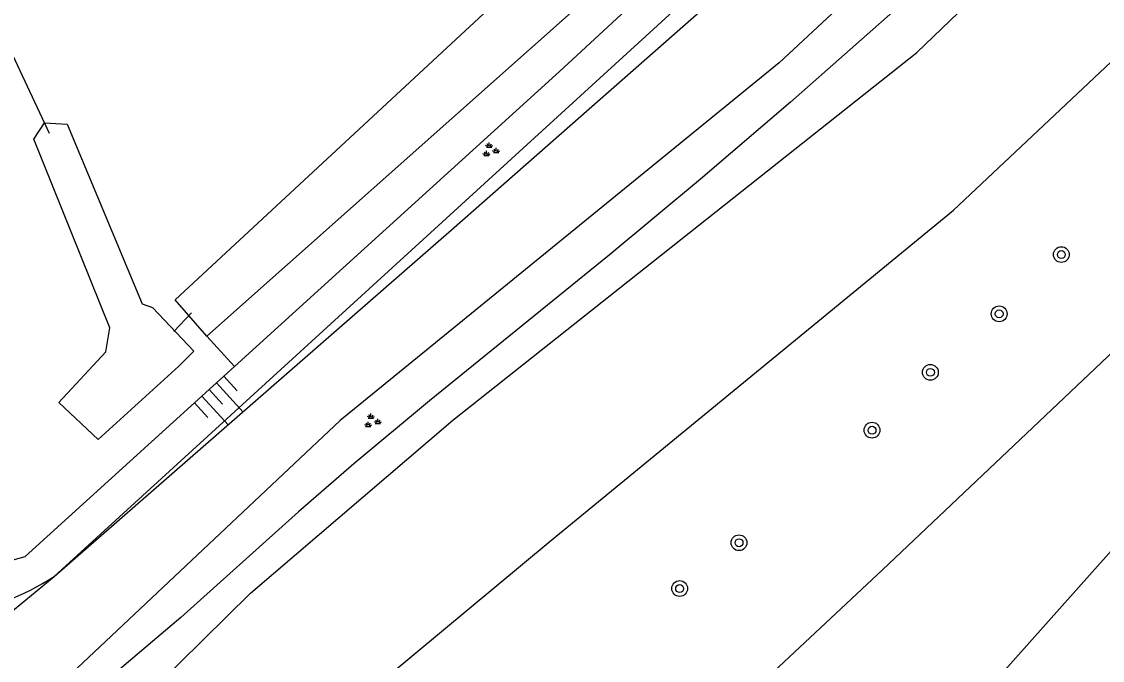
# Model space of a CAD drawing. Extents: x 133000 to 136000, y 400500 to 403500.
# Drawn here: x 134073.9 to 134128.5, y 401686.5 to 401718.9 of the extents above; entities that cross this region are included whole.
import ezdxf

# ---------------------------------------------------------------- set-up
doc = ezdxf.new("R2010")
doc.units = 0
for name, color, linetype in [('gg-knt-BGT kruinlijn', 7, 'Continuous'), ('gg-knt-bovenkant onderkant talud', 7, 'Continuous'), ('gg-knt-onverhard', 7, 'Continuous'), ('gg-kntw-bovenkant insteek waterloop', 7, 'Continuous'), ('gg-kntw-greppel-droge sloot', 7, 'Continuous'), ('gg-kntw-waterlijn', 7, 'Continuous'), ('gg-kwrk-duiker nz buis', 7, 'Continuous'), ('gt-grn-groengrens', 7, 'Continuous'), ('gt-symb-boom', 7, 'Continuous'), ('gt-symb-groenvak', 7, 'Continuous'), ('gt-symb-talud symbool', 7, 'Continuous')]:
    doc.layers.add(name, color=color, linetype=linetype)

# ---------------------------------------------------------------- blocks, each defined once
blk = doc.blocks.new('gt0-TALUD_1')
at = {"layer": 'gt-symb-talud symbool'}
for p, q in [((-1, -1), (-1, 0)), ((0.5, -2), (0.5, 0)), ((-0.5, -2), (-0.5, 0)), ((0, -1), (0, 0)), ((1, -1), (1, 0))]:
    blk.add_line(p, q, dxfattribs=at)
blk = doc.blocks.new('gt0-GRVAK')
at = {"layer": 'gt-symb-groenvak'}
for p, q in [((-0.11, 0.189), (-0.228, 0.24)), ((-0.182, 0.153), (0.088, 0.153)), ((-0.091, 0.211), (-0.156, 0.322)), ((-0.047, 0.214), (-0.047, 0.393)), ((-0.004, 0.211), (0.061, 0.322)), ((0.015, 0.189), (0.133, 0.24)), ((0.262, -0.052), (0.197, 0.059)), ((0.305, -0.049), (0.305, 0.13)), ((0.349, -0.052), (0.414, 0.059)), ((-0.245, -0.228), (-0.363, -0.177)), ((-0.318, -0.264), (-0.047, -0.264)), ((-0.226, -0.206), (-0.291, -0.095)), ((-0.183, -0.203), (-0.183, -0.024)), ((-0.139, -0.206), (-0.074, -0.095)), ((-0.12, -0.228), (-0.002, -0.177)), ((0.243, -0.074), (0.125, -0.023)), ((0.17, -0.11), (0.441, -0.11)), ((0.368, -0.074), (0.486, -0.023))]:
    blk.add_line(p, q, dxfattribs=at)
blk = doc.blocks.new('gt0-BOOM')
at = {"layer": 'gt-symb-boom'}
for radius in [0.4, 0.2]:
    blk.add_circle((0, 0), radius, dxfattribs=at)

msp = doc.modelspace()

# ---------------------------------------------------------------- linework, layer by layer
at = {"layer": 'gg-knt-BGT kruinlijn'}
for points in [[(134084.64, 401701.412), (134101.073, 401716.35), (134116.629, 401730.753)], [(134071.667, 401691.144), (134074.054, 401691.789), (134084.64, 401701.412)]]:
    msp.add_lwpolyline(points, dxfattribs=at)
at = {"layer": 'gg-knt-bovenkant onderkant talud'}
msp.add_line((134075.513, 401690.783), (134118.585, 401730.163), dxfattribs=at)
msp.add_arc((134068.295, 401702.019), 13.355, 279.0285, 302.7149, dxfattribs=at)
at = {"layer": 'gg-knt-onverhard'}
msp.add_line((134071.905, 401687.802), (134075.513, 401690.783), dxfattribs=at)
for points in [[(134075.513, 401690.783), (134095.619, 401708.34), (134117.206, 401727.342), (134139.517, 401748.057), (134163.209, 401770.562), (134178.194, 401785.273), (134188.591, 401794.411), (134196.118, 401799.971), (134199.482, 401802.332)], [(134203.189, 401798.863), (134200.823, 401798.03), (134193.785, 401793.754), (134186.119, 401787.44), (134162.625, 401764.491), (134135.749, 401738.747), (134112.188, 401716.781), (134089.989, 401698.676), (134076.392, 401685.87), (134074.131, 401683.791), (134071.716, 401680.738), (134069.832, 401677.336), (134067.895, 401672.736), (134063.095, 401659.656), (134053.699, 401638.179), (134045.763, 401620.341), (134038.631, 401603.449)]]:
    msp.add_lwpolyline(points, dxfattribs=at)
at = {"layer": 'gg-kntw-bovenkant insteek waterloop'}
for points in [[(134203.415, 401797.547), (134201.443, 401796.782), (134199.644, 401795.926), (134198.564, 401795.302), (134196.898, 401794.195), (134192.831, 401791.301), (134190.89, 401789.867), (134188.559, 401787.976), (134186.174, 401785.791), (134184.759, 401784.378), (134182.519, 401782.043), (134174.071, 401773.521), (134164.846, 401764.352), (134133.614, 401734.023), (134125.416, 401726.245), (134118.794, 401720.149), (134112.764, 401714.797), (134108.208, 401710.893), (134103.595, 401707.055), (134094.51, 401699.682), (134090.672, 401696.479), (134087.876, 401694.048), (134081.922, 401688.706), (134076.295, 401683.928)], [(134098.732, 401666.834), (134100.43, 401671.657), (134107.723, 401682.044), (134117.419, 401691.12), (134142.126, 401714.519), (134157.616, 401729.83), (134188.251, 401757.849), (134195.381, 401760.293)], [(134087.522, 401681.582), (134091.021, 401684.589), (134100.607, 401692.563), (134121.009, 401709.329), (134143.222, 401730.264), (134148.679, 401735.749)]]:
    msp.add_lwpolyline(points, dxfattribs=at)
at = {"layer": 'gg-kntw-greppel-droge sloot'}
for points in [[(134105.106, 401755.381), (134109.098, 401757.509), (134104.225, 401789.378), (134086.254, 401896.013), (134086.889, 401898.487), (134087.745, 401898.724), (134088.557, 401898.24), (134088.842, 401897.305), (134107.031, 401790.016), (134114.512, 401746.25), (134116.719, 401733.704), (134116.181, 401732.27), (134083.241, 401702.951)], [(134083.241, 401702.951), (134081.645, 401704.784), (134111.426, 401732.465), (134112.679, 401734.679), (134112.599, 401737.274), (134111.696, 401743.324), (134110.591, 401742.675)], [(134074.485, 401712.931), (134075.03, 401713.751), (134076.17, 401713.683), (134079.968, 401704.594), (134080.488, 401704.394), (134082.59, 401702.186), (134081.821, 401701.425), (134077.739, 401697.717), (134075.754, 401699.591), (134078.133, 401702.16), (134078.336, 401703.373), (134074.485, 401712.931)]]:
    msp.add_lwpolyline(points, dxfattribs=at)
at = {"layer": 'gg-kntw-waterlijn'}
for points in [[(134075.92, 401678.909), (134079.453, 401684.014), (134085.444, 401689.943), (134095.682, 401698.704), (134119.153, 401717.312), (134146.048, 401743.167), (134176.728, 401773.698), (134190.872, 401787.773), (134197.632, 401792.867), (134202.372, 401795.337), (134203.711, 401795.832)], [(134104.036, 401663.225), (134106.412, 401666.756), (134109.825, 401670.571), (134159.731, 401726.634), (134176.661, 401740.488), (134193.802, 401750.06)]]:
    msp.add_lwpolyline(points, dxfattribs=at)
at = {"layer": 'gg-kwrk-duiker nz buis'}
for p, q in [((134072.656, 401718.772), (134075.261, 401713.235)), ((134082.472, 401704.129), (134081.575, 401703.193))]:
    msp.add_line(p, q, dxfattribs=at)
at = {"layer": 'gt-grn-groengrens'}
msp.add_line((134083.241, 401702.951), (134084.64, 401701.412), dxfattribs=at)

# ---------------------------------------------------------------- block references
at = {"layer": 'gt-symb-boom'}
for p in [(134126.465, 401707.08), (134123.321, 401704.08), (134119.841, 401701.118), (134116.889, 401698.188), (134110.162, 401692.491), (134107.157, 401690.171)]:
    msp.add_blockref('gt0-BOOM', p, dxfattribs=at)
at = {"layer": 'gt-symb-groenvak'}
for p in [(134097.573, 401712.359), (134091.591, 401698.642)]:
    msp.add_blockref('gt0-GRVAK', p, dxfattribs=at)
at = {"layer": 'gt-symb-talud symbool', "xscale": 1.0002644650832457, "yscale": 1.000264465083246, "rotation": 42.28524834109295}
msp.add_blockref('gt0-TALUD_1', (134083.364, 401700.252), dxfattribs=at)

doc.saveas('drawing.dxf')
